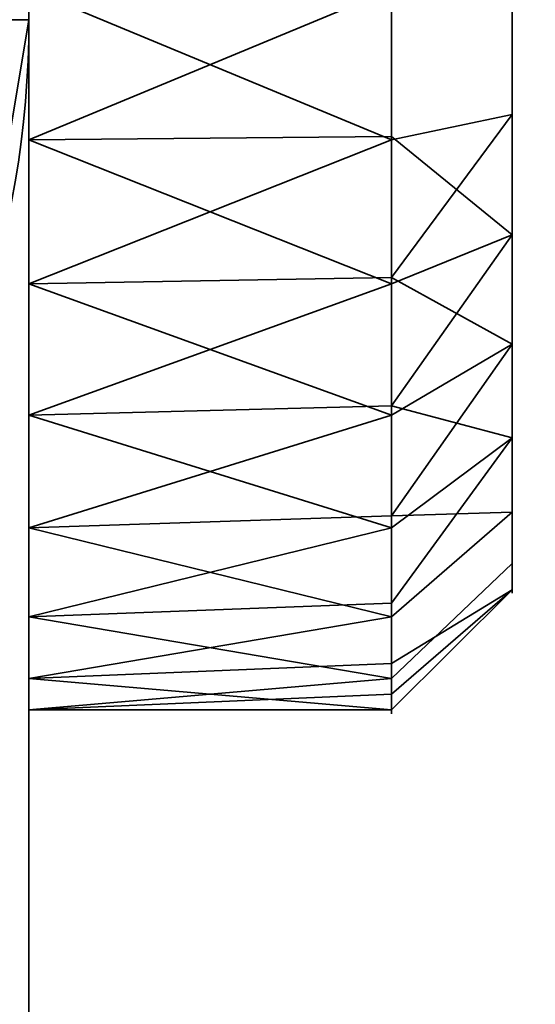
# Model space of a CAD drawing. Header units: millimetres. Extents: x -503 to 6703, y -110 to 249.
# Tile 858 of 1056: x 3437.46 to 3439.6, y -19.7 to -15.63. Entities that reach past the tile are written whole.
import ezdxf

# ---------------------------------------------------------------- set-up
doc = ezdxf.new("R2010")
doc.units = ezdxf.units.MM
doc.layers.add('151', color=7, linetype='Continuous', true_color=0xffffff)

# ---------------------------------------------------------------- blocks, each defined once
blk = doc.blocks.new('UG_SURFACE_286')
at = {"layer": '151', "color": 252, "linetype": 'Continuous', "lineweight": 35}
for points in [[(2532.0001, -9.3, 2075.2499), (2532.0001, -26.22, 2075.2499), (3467.9999, -26.22, 2075.2499), (3467.9999, -9.3, 2075.2499)], [(2533.5, -9.3, 2073.75), (3466.5, -9.3, 2073.75), (3466.5, -26.22, 2073.75), (2533.5, -26.22, 2073.75)]]:
    blk.add_3dface(points, dxfattribs=at)
blk = doc.blocks.new('UG_SURFACE_289')
at = {"layer": '151', "color": 252, "linetype": 'Continuous', "lineweight": 35}
for points in [[(3435.4999, -22, 331.25), (3437.5, -22, 331.25), (3437.5, -9, 331.25), (3435.4999, -9, 331.25)], [(3435.4999, -9, 322.25), (3437.5, -9, 322.25), (3437.5, -22, 322.25), (3435.4999, -22, 322.25)], [(3437.5, -9, 331.25), (3437.5, -22, 331.25), (3437.5, -16.1237, 329.6844), (3437.5, -14.8763, 329.6844)], [(3437.5, -22, 322.25), (3437.5, -9, 322.25), (3437.5, -15.5, 323.75), (3437.5, -16.7202, 324.0094)], [(3439.5001, -14.4832, 329.0339), (3439.5001, -15.5, 329.25), (3439.5001, -16.5168, 329.0339), (3439.5001, -15.5, 326.75)], [(3438.9999, -15.5, 329.75), (3437.5, -14.8763, 329.6844), (3437.5, -16.1237, 329.6844)], [(3439.5001, -16.0198, 324.3046), (3439.5001, -15.5, 324.25), (3439.5001, -14.9802, 324.3046), (3439.5001, -15.5, 326.75)], [(3437.4239, -15.373, 339.1327), (3437.4239, -15.627, 339.1327), (3437.5, -15.627, 338.75), (3437.5, -15.373, 338.75)], [(3437.4239, -15.627, 336.3673), (3437.4239, -15.373, 336.3673), (3437.5, -15.373, 336.75), (3437.5, -15.627, 336.75)], [(3437.4239, -15.373, 317.1327), (3437.4239, -15.627, 317.1327), (3437.5, -15.627, 316.75), (3437.5, -15.373, 316.75)], [(3437.4239, -15.627, 314.3673), (3437.4239, -15.373, 314.3673), (3437.5, -15.373, 314.75), (3437.5, -15.627, 314.75)], [(3437.5, -15.373, 338.75), (3437.5, -15.627, 338.75), (3437.5, -15.627, 336.75), (3437.5, -15.373, 336.75)], [(3437.5, -15.373, 316.75), (3437.5, -15.627, 316.75), (3437.5, -15.627, 314.75), (3437.5, -15.373, 314.75)], [(3437.5, -16.1237, 329.6844), (3438.9999, -16.1101, 329.6203), (3438.9999, -15.5, 329.75)], [(3437.5, -15.5, 323.75), (3438.9999, -15.5, 323.75), (3438.9999, -16.1237, 323.8156)], [(3438.9999, -16.1237, 323.8156), (3437.5, -16.7202, 324.0094), (3437.5, -15.5, 323.75)], [(3439.5001, -16.5168, 329.0339), (3439.5001, -15.5, 329.25), (3438.9999, -15.5, 329.75), (3438.9999, -16.1101, 329.6203)], [(3439.5001, -15.5, 324.25), (3439.5001, -16.0198, 324.3046), (3438.9999, -16.1237, 323.8156), (3438.9999, -15.5, 323.75)], [(3439.5001, -16.5168, 329.0339), (3439.5001, -17.3579, 328.4228), (3439.5001, -17.8776, 327.5225), (3439.5001, -15.5, 326.75)], [(3439.5001, -17.8776, 327.5225), (3439.5001, -17.9863, 326.4887), (3439.5001, -17.6651, 325.5), (3439.5001, -15.5, 326.75)], [(3439.5001, -17.6651, 325.5), (3439.5001, -16.9695, 324.7274), (3439.5001, -16.0198, 324.3046), (3439.5001, -15.5, 326.75)], [(3437.2835, -16.9212, 316.75), (3437.5, -15.627, 316.75), (3437.4239, -15.627, 317.1327), (3437.2103, -16.9041, 317.1327)], [(3437.2103, -16.9041, 314.3673), (3437.4239, -15.627, 314.3673), (3437.5, -15.627, 314.75), (3437.2835, -16.9212, 314.75)], [(3437.2103, -16.9041, 336.3673), (3437.4239, -15.627, 336.3673), (3437.5, -15.627, 336.75), (3437.2835, -16.9212, 336.75)], [(3437.2835, -16.9212, 338.75), (3437.5, -15.627, 338.75), (3437.4239, -15.627, 339.1327), (3437.2103, -16.9041, 339.1327)], [(3437.5, -15.627, 336.75), (3437.5, -15.627, 338.75), (3437.2835, -16.9212, 338.75), (3437.2835, -16.9212, 336.75)], [(3437.5, -15.627, 314.75), (3437.5, -15.627, 316.75), (3437.2835, -16.9212, 316.75), (3437.2835, -16.9212, 314.75)], [(3438.9999, -16.6935, 324.0693), (3438.9999, -16.1237, 323.8156), (3439.5001, -16.0198, 324.3046), (3439.5001, -16.9695, 324.7274)], [(3438.9999, -16.7202, 329.4906), (3438.9999, -16.1101, 329.6203), (3437.5, -16.1237, 329.6844)], [(3437.5, -22, 331.25), (3437.5, -17.2634, 329.1771), (3437.5, -16.1237, 329.6844)], [(3437.5, -16.1237, 329.6844), (3437.5, -17.2634, 329.1771), (3438.9999, -16.7202, 329.4906)], [(3438.9999, -16.1237, 323.8156), (3438.9999, -16.6935, 324.0693), (3437.5, -16.7202, 324.0094)], [(3438.9999, -16.1101, 329.6203), (3438.9999, -16.7202, 329.4906), (3439.5001, -16.5168, 329.0339)], [(3439.5001, -16.5168, 329.0339), (3438.9999, -16.7202, 329.4906), (3438.9999, -17.2248, 329.124)], [(3438.9999, -17.2248, 329.124), (3438.9999, -17.7294, 328.7574), (3439.5001, -17.3579, 328.4228), (3439.5001, -16.5168, 329.0339)], [(3437.5, -16.7202, 324.0094), (3438.9999, -16.6935, 324.0693), (3438.9999, -17.2634, 324.3229)], [(3439.5001, -16.9695, 324.7274), (3438.9999, -17.2634, 324.3229), (3438.9999, -16.6935, 324.0693)], [(3437.5, -22, 322.25), (3437.5, -16.7202, 324.0094), (3437.5, -17.7294, 324.7426)], [(3437.5, -17.2634, 329.1771), (3438.9999, -17.2248, 329.124), (3438.9999, -16.7202, 329.4906)], [(3437.5, -17.7294, 324.7426), (3437.5, -16.7202, 324.0094), (3438.9999, -17.2634, 324.3229)], [(3438.9999, -17.6807, 324.7865), (3438.9999, -17.2634, 324.3229), (3439.5001, -16.9695, 324.7274), (3439.5001, -17.6651, 325.5)], [(3438.9999, -17.7294, 328.7574), (3438.9999, -17.2248, 329.124), (3437.5, -17.2634, 329.1771)], [(3437.5, -18.0981, 328.25), (3437.5, -17.2634, 329.1771), (3437.5, -22, 331.25)], [(3438.9999, -17.7294, 328.7574), (3437.5, -17.2634, 329.1771), (3437.5, -18.0981, 328.25)], [(3438.9999, -17.2634, 324.3229), (3438.9999, -17.6807, 324.7865), (3437.5, -17.7294, 324.7426)], [(3439.5001, -17.3579, 328.4228), (3438.9999, -17.7294, 328.7574), (3438.9999, -18.0413, 328.2172)], [(3438.9999, -18.0413, 328.2172), (3438.9999, -18.3532, 327.677), (3439.5001, -17.8776, 327.5225), (3439.5001, -17.3579, 328.4228)], [(3437.5, -17.7294, 324.7426), (3438.9999, -17.6807, 324.7865), (3438.9999, -18.0981, 325.25)], [(3439.5001, -17.6651, 325.5), (3438.9999, -18.0981, 325.25), (3438.9999, -17.6807, 324.7865)], [(3438.9999, -18.2908, 325.8432), (3438.9999, -18.0981, 325.25), (3439.5001, -17.6651, 325.5), (3439.5001, -17.9863, 326.4887)], [(3437.5, -17.7294, 324.7426), (3437.5, -18.3532, 325.8229), (3437.5, -22, 322.25)], [(3437.5, -18.0981, 328.25), (3438.9999, -18.0413, 328.2172), (3438.9999, -17.7294, 328.7574)], [(3438.9999, -18.0981, 325.25), (3437.5, -18.3532, 325.8229), (3437.5, -17.7294, 324.7426)], [(3439.5001, -17.9863, 326.4887), (3439.5001, -17.8776, 327.5225), (3438.9999, -18.3532, 327.677), (3438.9999, -18.4184, 327.0567)], [(3439.5001, -17.9863, 326.4887), (3438.9999, -18.4836, 326.4364), (3438.9999, -18.2908, 325.8432)], [(3438.9999, -18.4184, 327.0567), (3438.9999, -18.4836, 326.4364), (3439.5001, -17.9863, 326.4887)], [(3438.9999, -18.3532, 327.677), (3438.9999, -18.0413, 328.2172), (3437.5, -18.0981, 328.25)], [(3437.5, -22, 331.25), (3437.5, -18.4836, 327.0636), (3437.5, -18.0981, 328.25)], [(3437.5, -18.0981, 328.25), (3437.5, -18.4836, 327.0636), (3438.9999, -18.3532, 327.677)], [(3438.9999, -18.0981, 325.25), (3438.9999, -18.2908, 325.8432), (3437.5, -18.3532, 325.8229)], [(3437.5, -18.3532, 325.8229), (3438.9999, -18.2908, 325.8432), (3438.9999, -18.4836, 326.4364)], [(3437.5, -22, 331.25), (3437.5, -22, 322.25), (3437.5, -18.3532, 325.8229), (3437.5, -18.4836, 327.0636)], [(3437.5, -18.4836, 327.0636), (3438.9999, -18.4184, 327.0567), (3438.9999, -18.3532, 327.677)], [(3437.5, -18.4836, 327.0636), (3437.5, -18.3532, 325.8229), (3438.9999, -18.4836, 326.4364)], [(3438.9999, -18.4836, 326.4364), (3438.9999, -18.4184, 327.0567), (3437.5, -18.4836, 327.0636)]]:
    blk.add_3dface(points, dxfattribs=at)
blk = doc.blocks.new('UG_SURFACE_295')
at = {"layer": '151', "color": 252, "linetype": 'Continuous', "lineweight": 35}
for points in [[(3435.4999, -22, 1766.25), (3437.5, -22, 1766.25), (3437.5, -9, 1766.25), (3435.4999, -9, 1766.25)], [(3435.4999, -9, 1757.25), (3437.5, -9, 1757.25), (3437.5, -22, 1757.25), (3435.4999, -22, 1757.25)], [(3437.5, -9, 1766.25), (3437.5, -22, 1766.25), (3437.5, -16.1237, 1764.6844), (3437.5, -14.8763, 1764.6844)], [(3437.5, -22, 1757.25), (3437.5, -9, 1757.25), (3437.5, -15.5, 1758.75), (3437.5, -16.7202, 1759.0094)], [(3439.5001, -14.4832, 1764.0339), (3439.5001, -15.5, 1764.25), (3439.5001, -16.5168, 1764.0339), (3439.5001, -15.5, 1761.75)], [(3437.5, -14.8763, 1764.6844), (3437.5, -16.1237, 1764.6844), (3438.9999, -15.5, 1764.75)], [(3439.5001, -16.0198, 1759.3046), (3439.5001, -15.5, 1759.25), (3439.5001, -14.9802, 1759.3046), (3439.5001, -15.5, 1761.75)], [(3437.4239, -15.373, 1774.1327), (3437.4239, -15.627, 1774.1327), (3437.5, -15.627, 1773.7499), (3437.5, -15.373, 1773.7499)], [(3437.4239, -15.627, 1771.3673), (3437.4239, -15.373, 1771.3673), (3437.5, -15.373, 1771.75), (3437.5, -15.627, 1771.75)], [(3437.4239, -15.373, 1752.1327), (3437.4239, -15.627, 1752.1327), (3437.5, -15.627, 1751.75), (3437.5, -15.373, 1751.75)], [(3437.4239, -15.627, 1749.3674), (3437.4239, -15.373, 1749.3674), (3437.5, -15.373, 1749.75), (3437.5, -15.627, 1749.75)], [(3437.5, -15.373, 1773.7499), (3437.5, -15.627, 1773.7499), (3437.5, -15.627, 1771.75), (3437.5, -15.373, 1771.75)], [(3437.5, -15.373, 1751.75), (3437.5, -15.627, 1751.75), (3437.5, -15.627, 1749.75), (3437.5, -15.373, 1749.75)], [(3437.5, -16.1237, 1764.6844), (3438.9999, -16.1101, 1764.6203), (3438.9999, -15.5, 1764.75)], [(3437.5, -15.5, 1758.75), (3438.9999, -15.5, 1758.75), (3438.9999, -16.1237, 1758.8155)], [(3438.9999, -16.1237, 1758.8155), (3437.5, -16.7202, 1759.0094), (3437.5, -15.5, 1758.75)], [(3439.5001, -16.5168, 1764.0339), (3439.5001, -15.5, 1764.25), (3438.9999, -15.5, 1764.75), (3438.9999, -16.1101, 1764.6203)], [(3439.5001, -15.5, 1759.25), (3439.5001, -16.0198, 1759.3046), (3438.9999, -16.1237, 1758.8155), (3438.9999, -15.5, 1758.75)], [(3439.5001, -16.5168, 1764.0339), (3439.5001, -17.3579, 1763.4228), (3439.5001, -17.8776, 1762.5226), (3439.5001, -15.5, 1761.75)], [(3439.5001, -17.8776, 1762.5226), (3439.5001, -17.9863, 1761.4887), (3439.5001, -17.6651, 1760.5), (3439.5001, -15.5, 1761.75)], [(3439.5001, -17.6651, 1760.5), (3439.5001, -16.9695, 1759.7275), (3439.5001, -16.0198, 1759.3046), (3439.5001, -15.5, 1761.75)], [(3437.2835, -16.9212, 1751.75), (3437.5, -15.627, 1751.75), (3437.4239, -15.627, 1752.1327), (3437.2103, -16.9041, 1752.1327)], [(3437.2103, -16.9041, 1749.3674), (3437.4239, -15.627, 1749.3674), (3437.5, -15.627, 1749.75), (3437.2835, -16.9212, 1749.75)], [(3437.2103, -16.9041, 1771.3673), (3437.4239, -15.627, 1771.3673), (3437.5, -15.627, 1771.75), (3437.2835, -16.9212, 1771.75)], [(3437.2835, -16.9212, 1773.7499), (3437.5, -15.627, 1773.7499), (3437.4239, -15.627, 1774.1327), (3437.2103, -16.9041, 1774.1327)], [(3437.5, -15.627, 1771.75), (3437.5, -15.627, 1773.7499), (3437.2835, -16.9212, 1773.7499), (3437.2835, -16.9212, 1771.75)], [(3437.5, -15.627, 1749.75), (3437.5, -15.627, 1751.75), (3437.2835, -16.9212, 1751.75), (3437.2835, -16.9212, 1749.75)], [(3439.5001, -16.0198, 1759.3046), (3439.5001, -16.9695, 1759.7275), (3438.9999, -17.2634, 1759.323), (3438.9999, -16.6935, 1759.0692)], [(3438.9999, -16.6935, 1759.0692), (3438.9999, -16.1237, 1758.8155), (3439.5001, -16.0198, 1759.3046)], [(3438.9999, -16.7202, 1764.4906), (3438.9999, -16.1101, 1764.6203), (3437.5, -16.1237, 1764.6844)], [(3437.5, -22, 1766.25), (3437.5, -17.2634, 1764.1771), (3437.5, -16.1237, 1764.6844)], [(3437.5, -16.1237, 1764.6844), (3437.5, -17.2634, 1764.1771), (3438.9999, -16.7202, 1764.4906)], [(3438.9999, -16.1237, 1758.8155), (3438.9999, -16.6935, 1759.0692), (3437.5, -16.7202, 1759.0094)], [(3438.9999, -16.1101, 1764.6203), (3438.9999, -16.7202, 1764.4906), (3439.5001, -16.5168, 1764.0339)], [(3439.5001, -17.3579, 1763.4228), (3439.5001, -16.5168, 1764.0339), (3438.9999, -16.7202, 1764.4906), (3438.9999, -17.2248, 1764.124)], [(3437.5, -16.7202, 1759.0094), (3438.9999, -16.6935, 1759.0692), (3438.9999, -17.2634, 1759.323)], [(3437.5, -22, 1757.25), (3437.5, -16.7202, 1759.0094), (3437.5, -17.7294, 1759.7426)], [(3437.5, -17.2634, 1764.1771), (3438.9999, -17.2248, 1764.124), (3438.9999, -16.7202, 1764.4906)], [(3438.9999, -17.2634, 1759.323), (3437.5, -17.7294, 1759.7426), (3437.5, -16.7202, 1759.0094)], [(3439.5001, -16.9695, 1759.7275), (3439.5001, -17.6651, 1760.5), (3438.9999, -18.0981, 1760.25), (3438.9999, -17.6807, 1759.7865)], [(3438.9999, -17.6807, 1759.7865), (3438.9999, -17.2634, 1759.323), (3439.5001, -16.9695, 1759.7275)], [(3438.9999, -17.7294, 1763.7573), (3438.9999, -17.2248, 1764.124), (3437.5, -17.2634, 1764.1771)], [(3438.9999, -17.2248, 1764.124), (3438.9999, -17.7294, 1763.7573), (3439.5001, -17.3579, 1763.4228)], [(3437.5, -22, 1766.25), (3437.5, -18.0981, 1763.25), (3437.5, -17.2634, 1764.1771)], [(3438.9999, -17.7294, 1763.7573), (3437.5, -17.2634, 1764.1771), (3437.5, -18.0981, 1763.25)], [(3438.9999, -17.2634, 1759.323), (3438.9999, -17.6807, 1759.7865), (3437.5, -17.7294, 1759.7426)], [(3439.5001, -17.3579, 1763.4228), (3438.9999, -17.7294, 1763.7573), (3438.9999, -18.0413, 1763.2172)], [(3438.9999, -18.0413, 1763.2172), (3438.9999, -18.3532, 1762.6771), (3439.5001, -17.8776, 1762.5226), (3439.5001, -17.3579, 1763.4228)], [(3437.5, -17.7294, 1759.7426), (3438.9999, -17.6807, 1759.7865), (3438.9999, -18.0981, 1760.25)], [(3438.9999, -18.2908, 1760.8432), (3438.9999, -18.0981, 1760.25), (3439.5001, -17.6651, 1760.5), (3439.5001, -17.9863, 1761.4887)], [(3437.5, -22, 1757.25), (3437.5, -17.7294, 1759.7426), (3437.5, -18.3532, 1760.8229)], [(3437.5, -18.0981, 1763.25), (3438.9999, -18.0413, 1763.2172), (3438.9999, -17.7294, 1763.7573)], [(3437.5, -18.3532, 1760.8229), (3437.5, -17.7294, 1759.7426), (3438.9999, -18.0981, 1760.25)], [(3439.5001, -17.9863, 1761.4887), (3439.5001, -17.8776, 1762.5226), (3438.9999, -18.3532, 1762.6771), (3438.9999, -18.4184, 1762.0567)], [(3439.5001, -17.9863, 1761.4887), (3438.9999, -18.4836, 1761.4365), (3438.9999, -18.2908, 1760.8432)], [(3438.9999, -18.4184, 1762.0567), (3438.9999, -18.4836, 1761.4365), (3439.5001, -17.9863, 1761.4887)], [(3438.9999, -18.3532, 1762.6771), (3438.9999, -18.0413, 1763.2172), (3437.5, -18.0981, 1763.25)], [(3437.5, -18.4836, 1762.0636), (3437.5, -18.0981, 1763.25), (3437.5, -22, 1766.25)], [(3437.5, -18.0981, 1763.25), (3437.5, -18.4836, 1762.0636), (3438.9999, -18.3532, 1762.6771)], [(3438.9999, -18.0981, 1760.25), (3438.9999, -18.2908, 1760.8432), (3437.5, -18.3532, 1760.8229)], [(3437.5, -18.3532, 1760.8229), (3438.9999, -18.2908, 1760.8432), (3438.9999, -18.4836, 1761.4365)], [(3437.5, -18.3532, 1760.8229), (3437.5, -18.4836, 1762.0636), (3437.5, -22, 1766.25), (3437.5, -22, 1757.25)], [(3437.5, -18.4836, 1762.0636), (3438.9999, -18.4184, 1762.0567), (3438.9999, -18.3532, 1762.6771)], [(3437.5, -18.4836, 1762.0636), (3437.5, -18.3532, 1760.8229), (3438.9999, -18.4836, 1761.4365)], [(3438.9999, -18.4836, 1761.4365), (3438.9999, -18.4184, 1762.0567), (3437.5, -18.4836, 1762.0636)]]:
    blk.add_3dface(points, dxfattribs=at)
blk = doc.blocks.new('UG_SURFACE_301')
at = {"layer": '151', "color": 252, "linetype": 'Continuous', "lineweight": 35}
for points in [[(3435.4999, -22, 1516.25), (3437.5, -22, 1516.25), (3437.5, -9, 1516.25), (3435.4999, -9, 1516.25)], [(3435.4999, -9, 1507.25), (3437.5, -9, 1507.25), (3437.5, -22, 1507.25), (3435.4999, -22, 1507.25)], [(3437.5, -9, 1516.25), (3437.5, -22, 1516.25), (3437.5, -16.1237, 1514.6844), (3437.5, -14.8763, 1514.6844)], [(3437.5, -22, 1507.25), (3437.5, -9, 1507.25), (3437.5, -15.5, 1508.75), (3437.5, -16.7202, 1509.0094)], [(3439.5001, -14.4832, 1514.0339), (3439.5001, -15.5, 1514.25), (3439.5001, -16.5168, 1514.0339), (3439.5001, -15.5, 1511.75)], [(3437.5, -14.8763, 1514.6844), (3437.5, -16.1237, 1514.6844), (3438.9999, -15.5, 1514.75)], [(3439.5001, -16.0198, 1509.3046), (3439.5001, -15.5, 1509.25), (3439.5001, -14.9802, 1509.3046), (3439.5001, -15.5, 1511.75)], [(3437.4239, -15.373, 1524.1327), (3437.4239, -15.627, 1524.1327), (3437.5, -15.627, 1523.7499), (3437.5, -15.373, 1523.7499)], [(3437.4239, -15.627, 1521.3673), (3437.4239, -15.373, 1521.3673), (3437.5, -15.373, 1521.75), (3437.5, -15.627, 1521.75)], [(3437.4239, -15.373, 1502.1327), (3437.4239, -15.627, 1502.1327), (3437.5, -15.627, 1501.75), (3437.5, -15.373, 1501.75)], [(3437.4239, -15.627, 1499.3674), (3437.4239, -15.373, 1499.3674), (3437.5, -15.373, 1499.75), (3437.5, -15.627, 1499.75)], [(3437.5, -15.373, 1523.7499), (3437.5, -15.627, 1523.7499), (3437.5, -15.627, 1521.75), (3437.5, -15.373, 1521.75)], [(3437.5, -15.373, 1501.75), (3437.5, -15.627, 1501.75), (3437.5, -15.627, 1499.75), (3437.5, -15.373, 1499.75)], [(3437.5, -16.1237, 1514.6844), (3438.9999, -16.1101, 1514.6203), (3438.9999, -15.5, 1514.75)], [(3437.5, -15.5, 1508.75), (3438.9999, -15.5, 1508.75), (3438.9999, -16.1237, 1508.8155)], [(3438.9999, -16.1237, 1508.8155), (3437.5, -16.7202, 1509.0094), (3437.5, -15.5, 1508.75)], [(3439.5001, -16.5168, 1514.0339), (3439.5001, -15.5, 1514.25), (3438.9999, -15.5, 1514.75), (3438.9999, -16.1101, 1514.6203)], [(3439.5001, -15.5, 1509.25), (3439.5001, -16.0198, 1509.3046), (3438.9999, -16.1237, 1508.8155), (3438.9999, -15.5, 1508.75)], [(3439.5001, -16.5168, 1514.0339), (3439.5001, -17.3579, 1513.4228), (3439.5001, -17.8776, 1512.5226), (3439.5001, -15.5, 1511.75)], [(3439.5001, -17.8776, 1512.5226), (3439.5001, -17.9863, 1511.4887), (3439.5001, -17.6651, 1510.5), (3439.5001, -15.5, 1511.75)], [(3439.5001, -17.6651, 1510.5), (3439.5001, -16.9695, 1509.7275), (3439.5001, -16.0198, 1509.3046), (3439.5001, -15.5, 1511.75)], [(3437.2835, -16.9212, 1501.75), (3437.5, -15.627, 1501.75), (3437.4239, -15.627, 1502.1327), (3437.2103, -16.9041, 1502.1327)], [(3437.2103, -16.9041, 1499.3674), (3437.4239, -15.627, 1499.3674), (3437.5, -15.627, 1499.75), (3437.2835, -16.9212, 1499.75)], [(3437.2103, -16.9041, 1521.3673), (3437.4239, -15.627, 1521.3673), (3437.5, -15.627, 1521.75), (3437.2835, -16.9212, 1521.75)], [(3437.2835, -16.9212, 1523.7499), (3437.5, -15.627, 1523.7499), (3437.4239, -15.627, 1524.1327), (3437.2103, -16.9041, 1524.1327)], [(3437.5, -15.627, 1521.75), (3437.5, -15.627, 1523.7499), (3437.2835, -16.9212, 1523.7499), (3437.2835, -16.9212, 1521.75)], [(3437.5, -15.627, 1499.75), (3437.5, -15.627, 1501.75), (3437.2835, -16.9212, 1501.75), (3437.2835, -16.9212, 1499.75)], [(3439.5001, -16.0198, 1509.3046), (3439.5001, -16.9695, 1509.7275), (3438.9999, -17.2634, 1509.323), (3438.9999, -16.6935, 1509.0692)], [(3438.9999, -16.6935, 1509.0692), (3438.9999, -16.1237, 1508.8155), (3439.5001, -16.0198, 1509.3046)], [(3438.9999, -16.7202, 1514.4906), (3438.9999, -16.1101, 1514.6203), (3437.5, -16.1237, 1514.6844)], [(3437.5, -22, 1516.25), (3437.5, -17.2634, 1514.1771), (3437.5, -16.1237, 1514.6844)], [(3437.5, -16.1237, 1514.6844), (3437.5, -17.2634, 1514.1771), (3438.9999, -16.7202, 1514.4906)], [(3438.9999, -16.1237, 1508.8155), (3438.9999, -16.6935, 1509.0692), (3437.5, -16.7202, 1509.0094)], [(3438.9999, -16.1101, 1514.6203), (3438.9999, -16.7202, 1514.4906), (3439.5001, -16.5168, 1514.0339)], [(3439.5001, -17.3579, 1513.4228), (3439.5001, -16.5168, 1514.0339), (3438.9999, -16.7202, 1514.4906), (3438.9999, -17.2248, 1514.124)], [(3437.5, -16.7202, 1509.0094), (3438.9999, -16.6935, 1509.0692), (3438.9999, -17.2634, 1509.323)], [(3437.5, -22, 1507.25), (3437.5, -16.7202, 1509.0094), (3437.5, -17.7294, 1509.7426)], [(3437.5, -17.2634, 1514.1771), (3438.9999, -17.2248, 1514.124), (3438.9999, -16.7202, 1514.4906)], [(3438.9999, -17.2634, 1509.323), (3437.5, -17.7294, 1509.7426), (3437.5, -16.7202, 1509.0094)], [(3439.5001, -16.9695, 1509.7275), (3439.5001, -17.6651, 1510.5), (3438.9999, -18.0981, 1510.25), (3438.9999, -17.6807, 1509.7865)], [(3438.9999, -17.6807, 1509.7865), (3438.9999, -17.2634, 1509.323), (3439.5001, -16.9695, 1509.7275)], [(3438.9999, -17.7294, 1513.7573), (3438.9999, -17.2248, 1514.124), (3437.5, -17.2634, 1514.1771)], [(3438.9999, -17.2248, 1514.124), (3438.9999, -17.7294, 1513.7573), (3439.5001, -17.3579, 1513.4228)], [(3437.5, -22, 1516.25), (3437.5, -18.0981, 1513.25), (3437.5, -17.2634, 1514.1771)], [(3438.9999, -17.7294, 1513.7573), (3437.5, -17.2634, 1514.1771), (3437.5, -18.0981, 1513.25)], [(3438.9999, -17.2634, 1509.323), (3438.9999, -17.6807, 1509.7865), (3437.5, -17.7294, 1509.7426)], [(3439.5001, -17.3579, 1513.4228), (3438.9999, -17.7294, 1513.7573), (3438.9999, -18.0413, 1513.2172)], [(3438.9999, -18.0413, 1513.2172), (3438.9999, -18.3532, 1512.6771), (3439.5001, -17.8776, 1512.5226), (3439.5001, -17.3579, 1513.4228)], [(3437.5, -17.7294, 1509.7426), (3438.9999, -17.6807, 1509.7865), (3438.9999, -18.0981, 1510.25)], [(3438.9999, -18.2908, 1510.8432), (3438.9999, -18.0981, 1510.25), (3439.5001, -17.6651, 1510.5), (3439.5001, -17.9863, 1511.4887)], [(3437.5, -22, 1507.25), (3437.5, -17.7294, 1509.7426), (3437.5, -18.3532, 1510.8229)], [(3437.5, -18.0981, 1513.25), (3438.9999, -18.0413, 1513.2172), (3438.9999, -17.7294, 1513.7573)], [(3437.5, -18.3532, 1510.8229), (3437.5, -17.7294, 1509.7426), (3438.9999, -18.0981, 1510.25)], [(3439.5001, -17.9863, 1511.4887), (3439.5001, -17.8776, 1512.5226), (3438.9999, -18.3532, 1512.6771), (3438.9999, -18.4184, 1512.0567)], [(3439.5001, -17.9863, 1511.4887), (3438.9999, -18.4836, 1511.4365), (3438.9999, -18.2908, 1510.8432)], [(3438.9999, -18.4184, 1512.0567), (3438.9999, -18.4836, 1511.4365), (3439.5001, -17.9863, 1511.4887)], [(3438.9999, -18.3532, 1512.6771), (3438.9999, -18.0413, 1513.2172), (3437.5, -18.0981, 1513.25)], [(3437.5, -18.4836, 1512.0636), (3437.5, -18.0981, 1513.25), (3437.5, -22, 1516.25)], [(3437.5, -18.0981, 1513.25), (3437.5, -18.4836, 1512.0636), (3438.9999, -18.3532, 1512.6771)], [(3438.9999, -18.0981, 1510.25), (3438.9999, -18.2908, 1510.8432), (3437.5, -18.3532, 1510.8229)], [(3437.5, -18.3532, 1510.8229), (3438.9999, -18.2908, 1510.8432), (3438.9999, -18.4836, 1511.4365)], [(3437.5, -18.3532, 1510.8229), (3437.5, -18.4836, 1512.0636), (3437.5, -22, 1516.25), (3437.5, -22, 1507.25)], [(3437.5, -18.4836, 1512.0636), (3438.9999, -18.4184, 1512.0567), (3438.9999, -18.3532, 1512.6771)], [(3437.5, -18.4836, 1512.0636), (3437.5, -18.3532, 1510.8229), (3438.9999, -18.4836, 1511.4365)], [(3438.9999, -18.4836, 1511.4365), (3438.9999, -18.4184, 1512.0567), (3437.5, -18.4836, 1512.0636)]]:
    blk.add_3dface(points, dxfattribs=at)

msp = doc.modelspace()

# ---------------------------------------------------------------- linework, layer by layer
at = {"layer": '151', "color": 251, "linetype": 'Continuous', "lineweight": -3, "true_color": 0x636466}
for p, q in [((3437.5, -22, 322.25), (3437.5, -9, 322.25)), ((3437.5, -9, 331.25), (3437.5, -22, 331.25)), ((3437.5, -22, 1757.25), (3437.5, -9, 1757.25)), ((3437.5, -9, 1766.25), (3437.5, -22, 1766.25)), ((3437.5, -22, 1507.25), (3437.5, -9, 1507.25)), ((3437.5, -9, 1516.25), (3437.5, -22, 1516.25))]:
    msp.add_line(p, q, dxfattribs=at)
at = {"layer": '151', "color": 251, "linetype": 'Continuous', "lineweight": -3, "true_color": 0x636466, "extrusion": (-1, 0, 0)}
for centre in [(15.5, 326.75, -3437.5), (15.5, 1761.75, -3437.5), (15.5, 1511.75, -3437.5), (15.5, 326.75, -3439), (15.5, 1761.75, -3439), (15.5, 1511.75, -3439)]:
    msp.add_circle(centre, 3, dxfattribs=at)
at = {"layer": '151', "color": 251, "linetype": 'Continuous', "lineweight": -3, "true_color": 0x636466, "extrusion": (1, 0, 0)}
for centre in [(-15.5, 326.75, 3439.5), (-15.5, 1761.75, 3439.5), (-15.5, 1511.75, 3439.5)]:
    msp.add_circle(centre, 2.5, dxfattribs=at)
at = {"layer": '151', "color": 251, "linetype": 'Continuous', "lineweight": -3, "true_color": 0x636466}
for centre in [(3433.5, -15.627, 336.75), (3433.5, -15.627, 314.75), (3433.5, -15.627, 1771.75), (3433.5, -15.627, 1749.75), (3433.5, -15.627, 1521.75), (3433.5, -15.627, 1499.75)]:
    msp.add_arc(centre, 4, 284.4775, 0, dxfattribs=at)
at = {"layer": '151', "color": 251, "linetype": 'Continuous', "lineweight": -3, "true_color": 0x636466, "extrusion": (0, 0, -1)}
for centre in [(-3433.5, -15.627, -316.75), (-3433.5, -15.627, -338.75), (-3433.5, -15.627, -1773.75), (-3433.5, -15.627, -1751.75), (-3433.5, -15.627, -1501.75), (-3433.5, -15.627, -1523.75)]:
    msp.add_arc(centre, 4, 180, 255.5225, dxfattribs=at)

# ---------------------------------------------------------------- block references
at = {"layer": '151', "color": 251, "linetype": 'Continuous', "lineweight": -3, "true_color": 0x636466}
for name in ['UG_SURFACE_286', 'UG_SURFACE_289', 'UG_SURFACE_295', 'UG_SURFACE_301']:
    msp.add_blockref(name, (0, 0), dxfattribs=at)

doc.saveas('drawing.dxf')
